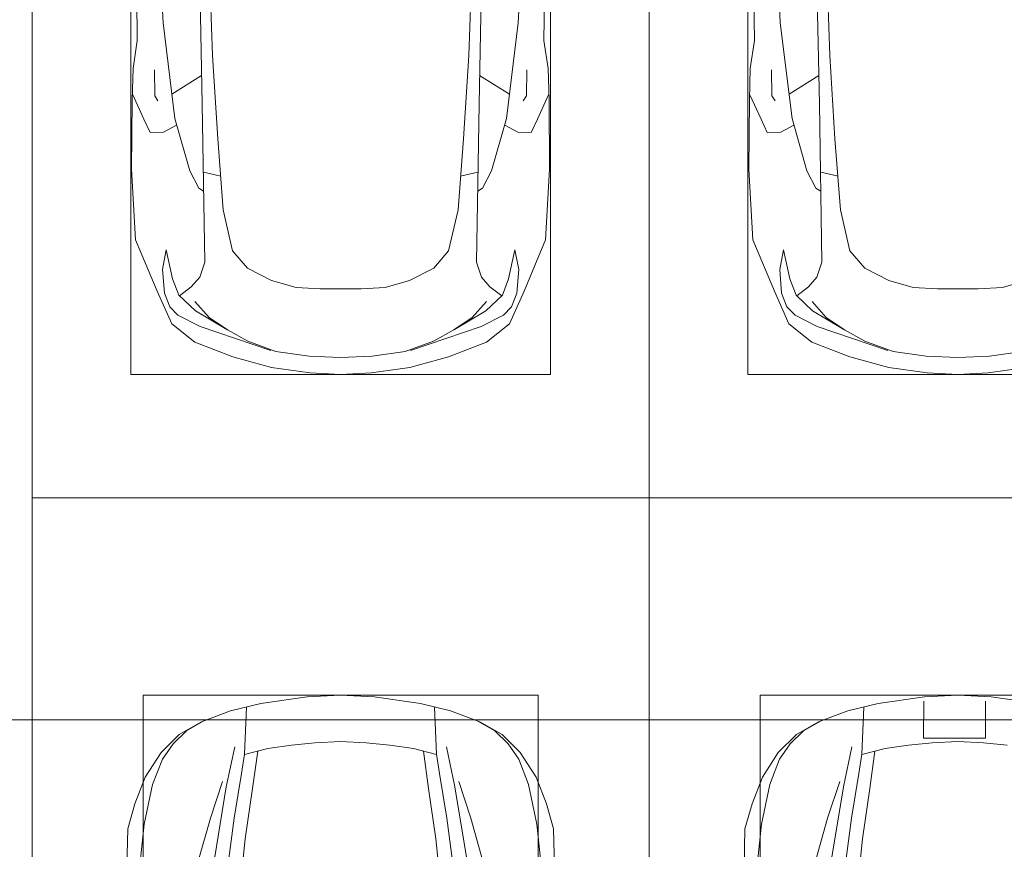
# Model space of a CAD drawing. Header units: millimetres. Extents: x -32229 to 291619, y -13689 to 125138.
# Tile 429 of 565: x 57485 to 61474, y 102925 to 106288. Entities that reach past the tile are written whole.
import ezdxf

# ---------------------------------------------------------------- set-up
doc = ezdxf.new("R2010")
doc.units = ezdxf.units.MM
doc.layers.add('A-DETL-____-OTLN', color=7, linetype='Continuous', lineweight=9, true_color=0x00a600)
doc.layers.add('A-DETL-GENF-OTLN', color=7, linetype='Continuous', lineweight=18)
doc.layers.add('C-PRKG-____-OTLN', color=7, linetype='Continuous', lineweight=18)

# ---------------------------------------------------------------- blocks, each defined once
blk = doc.blocks.new('АР_Машиноместо - 5300x2500_С-V38--02 ЭМ')
at = {"layer": 'A-DETL-GENF-OTLN', "color": 253, "lineweight": 13, "true_color": 0xaaaaaa}
for p, q in [((1126.4, 4794.1), (970.2, 4771.8)), ((1250, 4800), (1126.4, 4794.1)), ((1250, 4800), (1373.6, 4794.1)), ((1373.6, 4794.1), (1529.8, 4771.8)), ((1529.8, 4771.8), (1687.3, 4729.4)), ((1122.2, 4726.4), (988.2, 4706.7)), ((1250, 4731.7), (1122.2, 4726.4)), ((1250, 4731.7), (1377.8, 4726.4)), ((1377.8, 4726.4), (1511.8, 4706.7)), ((1511.8, 4706.7), (1626.1, 4665.1)), ((1687.3, 4729.4), (1840.9, 4669.9)), ((1819.3, 4606.5), (1533, 4703.6)), ((1840.9, 4669.9), (1934.1, 4595.1)), ((1626.1, 4665.1), (1708.7, 4619.7)), ((1708.7, 4619.7), (1782.9, 4568.9)), ((1711.5, 4617.7), (1838.2, 4543.1)), ((1909.3, 4560.1), (1819.3, 4606.5)), ((1934.1, 4595.1), (1992.9, 4462.6)), ((1782.9, 4568.9), (1840.4, 4505.3)), ((1942.5, 4525.7), (1909.3, 4560.1)), ((1838.2, 4543.1), (1905.4, 4479.3)), ((1963.6, 4471.4), (1942.5, 4525.7)), ((1855, 4445.5), (1902.7, 4481.4)), ((1905.4, 4479.3), (1930.5, 4413.1)), ((1971.6, 4374.7), (1963.6, 4471.4)), ((970.5, 4419.3), (1069.6, 4447.3)), ((1069.6, 4447.3), (1167.1, 4453.2)), ((1167.1, 4453.2), (1250, 4453.9)), ((1332.9, 4453.2), (1250, 4453.9)), ((1430.4, 4447.3), (1332.9, 4453.2)), ((1529.5, 4419.3), (1430.4, 4447.3)), ((1820.4, 4406.3), (1855, 4445.5)), ((1992.9, 4462.6), (2080.4, 4254.2)), ((1627.3, 4370.2), (1529.5, 4419.3)), ((1800.3, 4345.5), (1820.4, 4406.3)), ((1930.5, 4413.1), (1956.3, 4295.1)), ((1687.5, 4298.9), (1627.3, 4370.2)), ((1956.3, 4295.1), (1971.6, 4374.7)), ((1810.7, 3705.5), (1800.3, 4345.5)), ((1725.6, 4132.9), (1687.5, 4298.9)), ((2080.4, 4254.2), (2096.6, 3968)), ((1747.8, 3845.6), (1725.6, 4132.9)), ((1824.8, 4045.5), (1805.4, 4057.6)), ((1861.3, 3975.4), (1824.8, 4045.5)), ((1921.3, 3762.9), (1861.3, 3975.4)), ((2096.6, 3968), (2094.4, 3688.5)), ((1768.8, 3507.6), (1747.8, 3845.6)), ((1967.5, 3818.1), (1914.5, 3790.5)), ((2021.6, 3819.3), (1967.5, 3818.1)), ((2046.9, 3766.3), (2021.6, 3819.3)), ((1969.1, 3374.8), (1921.3, 3762.9)), ((2091.8, 3667), (2046.9, 3766.3)), ((1821.3, 3159.5), (1810.7, 3705.5)), ((2003.2, 3671.6), (1989.9, 3691.5)), ((2004.5, 3566.1), (2003.2, 3671.6)), ((2094.4, 3688.5), (2090.5, 3560)), ((1812.9, 3588.8), (1933.5, 3663.9)), ((2090.5, 3560), (2073.5, 3446.8)), ((1795.1, 2775.5), (1768.8, 3507.6)), ((2073.5, 3446.8), (2082.5, 2723)), ((1998.6, 2789.7), (1969.1, 3374.8))]:
    blk.add_line(p, q, dxfattribs=at)
at = {"layer": 'A-DETL-GENF-OTLN', "color": 254, "lineweight": 13, "true_color": 0xd4d4d4}
blk.add_line((1805.4, 3980.4), (1734.9, 3996.8), dxfattribs=at)
at = {"layer": 'C-PRKG-____-OTLN', "color": 253, "lineweight": 13, "true_color": 0xaaaaaa}
for p, q in [((2500, 5300), (0, 5300)), ((2500, 0), (2500, 5300)), ((400, 4800), (2100, 4800)), ((2100, 500), (2100, 4800))]:
    blk.add_line(p, q, dxfattribs=at)
blk = doc.blocks.new('АР_Машиноместо - 4900x2400_М__5300х2500_-2211001--02 ЭМ')
at = {"layer": 'A-DETL-GENF-OTLN', "color": 253, "lineweight": 13, "true_color": 0xaaaaaa}
for p, q in [((1636.1, -3917.5), (1659.9, -3687.8)), ((2112.6, -3958.4), (2116, -3802.9)), ((1606.4, -4121.6), (1636.1, -3917.5)), ((2083.6, -4059.2), (2112.6, -3958.4)), ((2041.4, -4167), (2083.6, -4059.2)), ((1586, -4272.5), (1606.4, -4121.6)), ((1977.5, -4267.9), (2041.4, -4167)), ((1544.5, -4283.9), (1639, -4259.4)), ((1638.8, -4260.3), (1630.7, -4451.1)), ((1146, -4306.7), (1050.4, -4297.3)), ((1250, -4312), (1146, -4306.7)), ((1250, -4312), (1354, -4306.7)), ((1354, -4306.7), (1449.6, -4297.3)), ((1449.6, -4297.3), (1544.5, -4283.9)), ((1903.7, -4340.6), (1977.5, -4267.9)), ((1814, -4391.6), (1903.7, -4340.6)), ((1695.6, -4436.7), (1814, -4391.6)), ((1114.6, -4493), (927, -4466.6)), ((1385.4, -4493), (1573, -4466.6)), ((1573, -4466.6), (1695.6, -4436.7)), ((1250, -4500), (1114.6, -4493)), ((1250, -4500), (1385.4, -4493))]:
    blk.add_line(p, q, dxfattribs=at)
at = {"layer": 'A-DETL-GENF-OTLN', "color": 254, "lineweight": 13, "true_color": 0xd4d4d4}
for p, q in [((1714.3, -3746.6), (1680.6, -4000.8)), ((1776.8, -3741.5), (1713.1, -4128.3)), ((1826.4, -3827.1), (1777.3, -4001.8)), ((2045.3, -3976.8), (2061.4, -3823.4)), ((2011.4, -4138.1), (2045.3, -3976.8)), ((1680.6, -4000.8), (1651, -4182.8)), ((1777.3, -4001.8), (1728.3, -4149.8)), ((1713.1, -4128.3), (1678.9, -4289.8)), ((1972.2, -4239.8), (2011.4, -4138.1)), ((1651, -4182.8), (1638.8, -4260.3)), ((1928.5, -4303.1), (1972.2, -4239.8)), ((1875, -4354.8), (1928.5, -4303.1)), ((1803.7, -4395.8), (1875, -4354.8))]:
    blk.add_line(p, q, dxfattribs=at)
at = {"layer": 'C-PRKG-____-OTLN', "color": 253, "lineweight": 13, "true_color": 0xaaaaaa}
for p, q in [((2500, 0), (2500, -5300)), ((2050, -800), (2050, -4500)), ((450, -4500), (2050, -4500)), ((2500, -5300), (0, -5300))]:
    blk.add_line(p, q, dxfattribs=at)
blk = doc.blocks.new('АР_Машиноместо - 5300x2500_С-V37--02 ЭМ')
at = {"layer": 'A-DETL-GENF-OTLN', "color": 253, "lineweight": 13, "true_color": 0xaaaaaa}
for p, q in [((426.5, -3446.8), (417.5, -2723)), ((2073.5, -3446.8), (2082.5, -2723)), ((501.4, -2789.7), (530.9, -3374.8)), ((704.9, -2775.5), (731.2, -3507.6)), ((1795.1, -2775.5), (1768.8, -3507.6)), ((1998.6, -2789.7), (1969.1, -3374.8)), ((678.7, -3159.5), (689.3, -3705.5)), ((1821.3, -3159.5), (1810.7, -3705.5)), ((530.9, -3374.8), (578.7, -3762.9)), ((1969.1, -3374.8), (1921.3, -3762.9)), ((409.5, -3560), (426.5, -3446.8)), ((2090.5, -3560), (2073.5, -3446.8)), ((731.2, -3507.6), (752.2, -3845.6)), ((1768.8, -3507.6), (1747.8, -3845.6)), ((405.6, -3688.5), (409.5, -3560)), ((495.5, -3566.1), (496.8, -3671.6)), ((687.1, -3588.8), (566.5, -3663.9)), ((1812.9, -3588.8), (1933.5, -3663.9)), ((2004.5, -3566.1), (2003.2, -3671.6)), ((2094.4, -3688.5), (2090.5, -3560)), ((408.2, -3667), (453.1, -3766.3)), ((2091.8, -3667), (2046.9, -3766.3)), ((403.4, -3968), (405.6, -3688.5)), ((496.8, -3671.6), (510.1, -3691.5)), ((689.3, -3705.5), (699.7, -4345.5)), ((1810.7, -3705.5), (1800.3, -4345.5)), ((2003.2, -3671.6), (1989.9, -3691.5)), ((2096.6, -3968), (2094.4, -3688.5)), ((453.1, -3766.3), (478.4, -3819.3)), ((578.7, -3762.9), (638.7, -3975.4)), ((1921.3, -3762.9), (1861.3, -3975.4)), ((2046.9, -3766.3), (2021.6, -3819.3)), ((478.4, -3819.3), (532.5, -3818.1)), ((532.5, -3818.1), (585.5, -3790.5)), ((1967.5, -3818.1), (1914.5, -3790.5)), ((2021.6, -3819.3), (1967.5, -3818.1)), ((752.2, -3845.6), (774.4, -4132.9)), ((1747.8, -3845.6), (1725.6, -4132.9)), ((419.6, -4254.2), (403.4, -3968)), ((638.7, -3975.4), (675.2, -4045.5)), ((1861.3, -3975.4), (1824.8, -4045.5)), ((2080.4, -4254.2), (2096.6, -3968)), ((675.2, -4045.5), (694.6, -4057.6)), ((1824.8, -4045.5), (1805.4, -4057.6)), ((774.4, -4132.9), (812.5, -4298.9)), ((1725.6, -4132.9), (1687.5, -4298.9)), ((507.1, -4462.6), (419.6, -4254.2)), ((1992.9, -4462.6), (2080.4, -4254.2)), ((543.7, -4295.1), (528.4, -4374.7)), ((569.5, -4413.1), (543.7, -4295.1)), ((812.5, -4298.9), (872.7, -4370.2)), ((1687.5, -4298.9), (1627.3, -4370.2)), ((1930.5, -4413.1), (1956.3, -4295.1)), ((1956.3, -4295.1), (1971.6, -4374.7)), ((699.7, -4345.5), (679.6, -4406.3)), ((1800.3, -4345.5), (1820.4, -4406.3)), ((528.4, -4374.7), (536.4, -4471.4)), ((872.7, -4370.2), (970.5, -4419.3)), ((1627.3, -4370.2), (1529.5, -4419.3)), ((1971.6, -4374.7), (1963.6, -4471.4)), ((594.6, -4479.3), (569.5, -4413.1)), ((679.6, -4406.3), (645, -4445.5)), ((970.5, -4419.3), (1069.6, -4447.3)), ((1529.5, -4419.3), (1430.4, -4447.3)), ((1820.4, -4406.3), (1855, -4445.5)), ((1905.4, -4479.3), (1930.5, -4413.1)), ((565.9, -4595.1), (507.1, -4462.6)), ((645, -4445.5), (597.3, -4481.4)), ((1069.6, -4447.3), (1167.1, -4453.2)), ((1167.1, -4453.2), (1250, -4453.9)), ((1332.9, -4453.2), (1250, -4453.9)), ((1430.4, -4447.3), (1332.9, -4453.2)), ((1855, -4445.5), (1902.7, -4481.4)), ((1934.1, -4595.1), (1992.9, -4462.6)), ((536.4, -4471.4), (557.5, -4525.7)), ((661.8, -4543.1), (594.6, -4479.3)), ((717.1, -4568.9), (659.6, -4505.3)), ((1782.9, -4568.9), (1840.4, -4505.3)), ((1838.2, -4543.1), (1905.4, -4479.3)), ((1963.6, -4471.4), (1942.5, -4525.7)), ((557.5, -4525.7), (590.7, -4560.1)), ((788.5, -4617.7), (661.8, -4543.1)), ((1711.5, -4617.7), (1838.2, -4543.1)), ((1942.5, -4525.7), (1909.3, -4560.1)), ((590.7, -4560.1), (680.7, -4606.5)), ((791.3, -4619.7), (717.1, -4568.9)), ((1708.7, -4619.7), (1782.9, -4568.9)), ((1909.3, -4560.1), (1819.3, -4606.5)), ((659.1, -4669.9), (565.9, -4595.1)), ((680.7, -4606.5), (967, -4703.6)), ((873.9, -4665.1), (791.3, -4619.7)), ((1819.3, -4606.5), (1533, -4703.6)), ((1626.1, -4665.1), (1708.7, -4619.7)), ((1840.9, -4669.9), (1934.1, -4595.1)), ((988.2, -4706.7), (873.9, -4665.1)), ((1511.8, -4706.7), (1626.1, -4665.1)), ((812.7, -4729.4), (659.1, -4669.9)), ((1687.3, -4729.4), (1840.9, -4669.9)), ((970.2, -4771.8), (812.7, -4729.4)), ((1122.2, -4726.4), (988.2, -4706.7)), ((1250, -4731.7), (1122.2, -4726.4)), ((1250, -4731.7), (1377.8, -4726.4)), ((1377.8, -4726.4), (1511.8, -4706.7)), ((1529.8, -4771.8), (1687.3, -4729.4)), ((1126.4, -4794.1), (970.2, -4771.8)), ((1373.6, -4794.1), (1529.8, -4771.8)), ((1250, -4800), (1126.4, -4794.1)), ((1250, -4800), (1373.6, -4794.1))]:
    blk.add_line(p, q, dxfattribs=at)
at = {"layer": 'A-DETL-GENF-OTLN', "color": 254, "lineweight": 13, "true_color": 0xd4d4d4}
for p, q in [((694.6, -3980.4), (765.1, -3996.8)), ((1805.4, -3980.4), (1734.9, -3996.8))]:
    blk.add_line(p, q, dxfattribs=at)
at = {"layer": 'C-PRKG-____-OTLN', "color": 253, "lineweight": 13, "true_color": 0xaaaaaa}
for p, q in [((0, 0), (0, -5300)), ((2500, 0), (2500, -5300)), ((400, -500), (400, -4800)), ((2100, -500), (2100, -4800)), ((400, -4800), (2100, -4800)), ((2500, -5300), (0, -5300))]:
    blk.add_line(p, q, dxfattribs=at)
blk = doc.blocks.new('АР_Машиноместо - 4900x2400_М__5300х2500_-V39--02 ЭМ')
at = {"layer": 'A-DETL-GENF-OTLN', "color": 253, "lineweight": 13, "true_color": 0xaaaaaa}
for p, q in [((1114.6, 4493), (927, 4466.6)), ((1250, 4500), (1114.6, 4493)), ((1250, 4500), (1385.4, 4493)), ((1385.4, 4493), (1573, 4466.6)), ((804.4, 4436.7), (686, 4391.6)), ((927, 4466.6), (804.4, 4436.7)), ((861.2, 4260.3), (869.3, 4451.1)), ((1573, 4466.6), (1695.6, 4436.7)), ((1638.8, 4260.3), (1630.7, 4451.1)), ((1695.6, 4436.7), (1814, 4391.6)), ((686, 4391.6), (596.3, 4340.6)), ((1814, 4391.6), (1903.7, 4340.6)), ((596.3, 4340.6), (522.5, 4267.9)), ((1250, 4312), (1146, 4306.7)), ((1250, 4312), (1354, 4306.7)), ((1903.7, 4340.6), (1977.5, 4267.9)), ((522.5, 4267.9), (458.6, 4167)), ((955.5, 4283.9), (861, 4259.4)), ((914, 4272.5), (893.6, 4121.6)), ((1050.4, 4297.3), (955.5, 4283.9)), ((1146, 4306.7), (1050.4, 4297.3)), ((1354, 4306.7), (1449.6, 4297.3)), ((1449.6, 4297.3), (1544.5, 4283.9)), ((1544.5, 4283.9), (1639, 4259.4)), ((1586, 4272.5), (1606.4, 4121.6)), ((1977.5, 4267.9), (2041.4, 4167)), ((458.6, 4167), (416.4, 4059.2)), ((2041.4, 4167), (2083.6, 4059.2)), ((893.6, 4121.6), (863.9, 3917.5)), ((1606.4, 4121.6), (1636.1, 3917.5)), ((416.4, 4059.2), (387.4, 3958.4)), ((2083.6, 4059.2), (2112.6, 3958.4)), ((387.4, 3958.4), (384, 3802.9)), ((2112.6, 3958.4), (2116, 3802.9)), ((863.9, 3917.5), (840.1, 3687.8)), ((1636.1, 3917.5), (1659.9, 3687.8))]:
    blk.add_line(p, q, dxfattribs=at)
at = {"layer": 'A-DETL-GENF-OTLN', "color": 254, "lineweight": 13, "true_color": 0xd4d4d4}
for p, q in [((696.3, 4395.8), (625, 4354.8)), ((1803.7, 4395.8), (1875, 4354.8)), ((625, 4354.8), (571.5, 4303.1)), ((1875, 4354.8), (1928.5, 4303.1)), ((571.5, 4303.1), (527.8, 4239.8)), ((786.9, 4128.3), (821.1, 4289.8)), ((1713.1, 4128.3), (1678.9, 4289.8)), ((1928.5, 4303.1), (1972.2, 4239.8)), ((527.8, 4239.8), (488.6, 4138.1)), ((849, 4182.8), (861.2, 4260.3)), ((1651, 4182.8), (1638.8, 4260.3)), ((1972.2, 4239.8), (2011.4, 4138.1)), ((722.7, 4001.8), (771.7, 4149.8)), ((819.4, 4000.8), (849, 4182.8)), ((1680.6, 4000.8), (1651, 4182.8)), ((1777.3, 4001.8), (1728.3, 4149.8)), ((488.6, 4138.1), (454.7, 3976.8)), ((723.2, 3741.5), (786.9, 4128.3)), ((1776.8, 3741.5), (1713.1, 4128.3)), ((2011.4, 4138.1), (2045.3, 3976.8)), ((673.6, 3827.1), (722.7, 4001.8)), ((785.7, 3746.6), (819.4, 4000.8)), ((1714.3, 3746.6), (1680.6, 4000.8)), ((1826.4, 3827.1), (1777.3, 4001.8)), ((454.7, 3976.8), (438.6, 3823.4)), ((2045.3, 3976.8), (2061.4, 3823.4))]:
    blk.add_line(p, q, dxfattribs=at)
at = {"layer": 'C-PRKG-____-OTLN', "color": 253, "lineweight": 13, "true_color": 0xaaaaaa}
for p, q in [((2500, 5300), (0, 5300)), ((0, 0), (0, 5300)), ((2500, 0), (2500, 5300)), ((450, 4500), (2050, 4500)), ((450, 800), (450, 4500)), ((2050, 800), (2050, 4500))]:
    blk.add_line(p, q, dxfattribs=at)
blk = doc.blocks.new('Наметкина 10_РД_АР_П_отсоединено_rvt-1--02 ЭМ')
at = {"layer": 'C-PRKG-____-OTLN', "color": 253, "lineweight": 13, "true_color": 0xaaaaaa}
for name, p in [('АР_Машиноместо - 5300x2500_С-V37--02 ЭМ', (57535.3, 109650)), ('АР_Машиноместо - 4900x2400_М__5300х2500_-V39--02 ЭМ', (57535.3, 99050))]:
    blk.add_blockref(name, p, dxfattribs=at)
at = {"layer": 'C-PRKG-____-OTLN', "color": 253, "lineweight": 13, "true_color": 0xaaaaaa, "rotation": 180}
for name, p in [('АР_Машиноместо - 5300x2500_С-V38--02 ЭМ', (62535.3, 109650)), ('АР_Машиноместо - 4900x2400_М__5300х2500_-2211001--02 ЭМ', (62535.3, 99050))]:
    blk.add_blockref(name, p, dxfattribs=at)

msp = doc.modelspace()

# ---------------------------------------------------------------- linework, layer by layer
at = {"layer": 'A-DETL-____-OTLN', "color": 5, "true_color": 0x0000ff}
for p, q in [((61147.1, 103525.4), (61146.9, 103375.4)), ((61396.9, 103375.1), (61397.1, 103525.1)), ((114684.7, 103450.1), (37936.1, 103450.1)), ((61146.9, 103375.4), (61396.9, 103375.1))]:
    msp.add_line(p, q, dxfattribs=at)

# ---------------------------------------------------------------- block references
at = {"lineweight": 5}
msp.add_blockref('Наметкина 10_РД_АР_П_отсоединено_rvt-1--02 ЭМ', (0, 0), dxfattribs=at)

doc.saveas('drawing.dxf')
